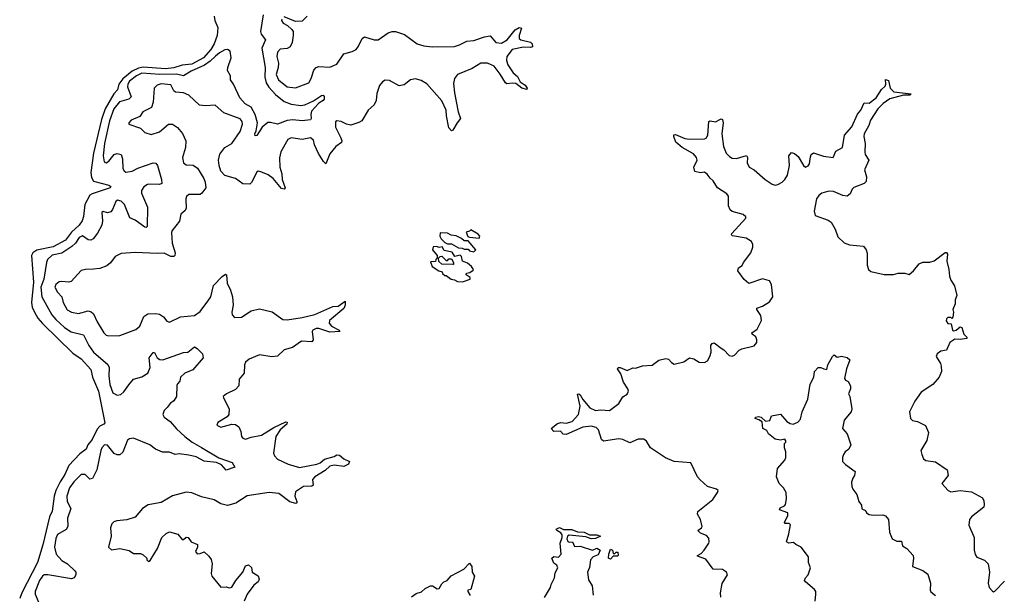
# Model space of a CAD drawing. Extents: x 2240384 to 2404287, y 351326 to 526670.
# Tile 296 of 309: x 2351141 to 2358263, y 482975 to 487130. Entities that reach past the tile are written whole.
import ezdxf

# ---------------------------------------------------------------- set-up
doc = ezdxf.new("R2010")
doc.units = 0

msp = doc.modelspace()

# ---------------------------------------------------------------- linework, layer by layer
at = {"layer": '0CON20XD'}
for points in [[(2352548.5, 487155), (2352552.9, 487125), (2352574.6, 487074.6), (2352569.4, 487015), (2352547.4, 486955), (2352524.2, 486915), (2352471.2, 486855), (2352385, 486809.4), (2352315, 486802.7), (2352255, 486783.4), (2352195, 486775.1), (2352035, 486787.2), (2351999.5, 486780.5), (2351955, 486757.5), (2351886.2, 486703.8), (2351858.6, 486665), (2351847, 486623), (2351821.6, 486595), (2351759.3, 486485), (2351731.4, 486408.6), (2351674.2, 486165), (2351654.7, 486025), (2351659.3, 485989.3), (2351675, 485961.8), (2351785, 485932.9), (2351798.8, 485925), (2351795.7, 485915), (2351665, 485871.2), (2351649.2, 485860.8), (2351611.5, 485795), (2351602.1, 485707.9), (2351591.5, 485675), (2351570, 485645), (2351515.5, 485594.5), (2351471.7, 485535), (2351381.7, 485488.3), (2351265.2, 485464.8), (2351235.4, 485445), (2351226.9, 485425), (2351241.5, 485231.5), (2351225.6, 485085.6), (2351231.3, 485051.3), (2351247.1, 485015), (2351271.9, 484971.9), (2351304.4, 484934.4), (2351525, 484717.5), (2351585, 484676.9), (2351655, 484600), (2351666.4, 484545), (2351710.3, 484445), (2351756.7, 484215), (2351750, 484205), (2351719.8, 484190.2), (2351701.5, 484168.5), (2351665.3, 484095), (2351634.1, 484055.9), (2351622.5, 484025), (2351575, 483991.8), (2351495, 483905.5), (2351468.3, 483841.7), (2351432.3, 483787.7), (2351402.9, 483725), (2351389.7, 483685), (2351376.7, 483575), (2351356.4, 483535), (2351308.1, 483331.9), (2351268.8, 483205), (2351155.9, 482985), (2351140.6, 482945)], [(2352903, 487165), (2352881.6, 487045), (2352886.7, 487025), (2352917.9, 486985), (2352892.9, 486925), (2352915.3, 486785), (2352914.6, 486715.4), (2352924.4, 486674.4), (2352942.2, 486642.2), (2352990, 486590), (2353055, 486540), (2353105, 486519.5), (2353175, 486510.4), (2353204.3, 486514.3), (2353265, 486543.8), (2353325, 486583.2), (2353335, 486584.5), (2353343.6, 486575), (2353342.7, 486555), (2353335, 486545.4), (2353305, 486526.1), (2353252.1, 486467.9), (2353247.1, 486445), (2353250, 486415), (2353245, 486406.9), (2353185, 486398.9), (2353116.5, 486406.5), (2353075, 486401.4), (2353005, 486374.9), (2352955, 486388.1), (2352935, 486386.2), (2352895, 486353.8), (2352855, 486293.1), (2352845, 486289.4), (2352841.8, 486305), (2352852.4, 486327.6), (2352861.1, 486385), (2352845.2, 486445), (2352815, 486497.5), (2352772.3, 486522.3), (2352732.5, 486565), (2352688, 486665), (2352666, 486695), (2352666.2, 486725), (2352645, 486763.8), (2352646.8, 486785), (2352670.8, 486855), (2352662.2, 486902.2), (2352645, 486915.7), (2352625, 486912.7), (2352585, 486890.6), (2352556.1, 486866.1), (2352519, 486831), (2352477.3, 486802.7), (2352381.8, 486758.2), (2352326, 486724), (2352275, 486737.2), (2352155, 486734.7), (2352025, 486742.7), (2351985.6, 486725), (2351935.2, 486685), (2351923.4, 486665), (2351921, 486645), (2351946.8, 486573.2), (2351930, 486555), (2351863, 486537), (2351822.6, 486485), (2351790.4, 486399.6), (2351754, 486235), (2351743.5, 486145), (2351751.5, 486101.5), (2351765, 486094.4), (2351785, 486107.9), (2351825, 486155.5), (2351845, 486161.8), (2351874, 486155), (2351885.3, 486125.3), (2351887.1, 486055), (2351896.8, 486036.8), (2351908.7, 486028.7), (2351954, 486036), (2351995, 486057.6), (2352105, 486095.5), (2352125, 486091.9), (2352137.3, 486075), (2352167.5, 485975), (2352170, 485945), (2352152, 485938), (2352085, 485942.1), (2352065, 485937.9), (2352038.4, 485921.6), (2352022.4, 485895), (2352021.9, 485875), (2352064.7, 485775), (2352063.1, 485635), (2352055, 485626.9), (2352045, 485628.8), (2351975, 485680.9), (2351937.1, 485697.1), (2351899.5, 485795), (2351875, 485818), (2351847.5, 485825), (2351835, 485814.4), (2351812.9, 485757.1), (2351799.2, 485740.8), (2351775, 485734.3), (2351745, 485744), (2351735, 485736.7), (2351740, 485675), (2351734.7, 485645.3), (2351702.9, 485587.1), (2351671.4, 485545), (2351655, 485535.6), (2351635, 485537.9), (2351595, 485567.3), (2351571.9, 485555), (2351544.9, 485515.1), (2351518.7, 485491.3), (2351445, 485442.2), (2351375, 485428.2), (2351342.8, 485395), (2351333.8, 485375), (2351314.8, 485255), (2351294.6, 485195), (2351300.2, 485125), (2351374.1, 484995), (2351402.4, 484962.4), (2351465, 484903.9), (2351512.9, 484872.9), (2351602.2, 484852.2), (2351640, 484775), (2351674.1, 484725), (2351777.5, 484637.5), (2351787.7, 484615), (2351785.9, 484555), (2351792.2, 484492.2), (2351815, 484431.1), (2351845, 484414.4), (2351871.2, 484418.8), (2351895, 484438), (2351929.3, 484489.3)], [(2353036.2, 487135), (2353033.8, 487125), (2353046.2, 487105), (2353078.4, 487088.4), (2353110, 487060), (2353117.8, 487045), (2353120, 487015), (2353112.9, 486965), (2353097.3, 486935), (2353075, 486922.5), (2353025, 486917.3), (2353004.5, 486895), (2353000, 486865), (2353012.1, 486815), (2353010.5, 486785), (2352995.3, 486735), (2353013.2, 486695), (2353075, 486644.2), (2353135, 486636.8), (2353231.4, 486675), (2353250, 486705), (2353267.8, 486765), (2353285, 486785.8), (2353305, 486792.9), (2353385, 486787.1), (2353435, 486810), (2353486.6, 486883.4), (2353545, 486899.4), (2353575, 486916), (2353592, 486938), (2353619.2, 486995), (2353635, 487007.5), (2353705, 486984.3), (2353735, 486984.3), (2353805, 487034.3), (2353835, 487044.3), (2353860, 487045), (2353925, 487022.5), (2354015.6, 486955.6), (2354065, 486940.6), (2354125, 486933.3), (2354285, 486937.5), (2354322.5, 486947.5), (2354375, 486976.2), (2354425, 486980), (2354504.2, 487005.8), (2354545, 487013.8), (2354585, 486965.7), (2354625, 486959.6), (2354666.9, 486985), (2354725, 487056.9), (2354755, 487072.9), (2354770, 487070), (2354752.9, 487015), (2354755, 486994), (2354765, 486985.8), (2354835, 486967.1), (2354848.1, 486955), (2354849.2, 486935), (2354835, 486929.4), (2354785, 486931.2), (2354702.9, 486915), (2354665.5, 486865), (2354663.2, 486835), (2354672.9, 486805), (2354711.1, 486745), (2354740.8, 486720.8), (2354760, 486680), (2354797, 486657), (2354811.2, 486635), (2354810, 486625), (2354772.5, 486635), (2354729.1, 486669.1), (2354705, 486672.5), (2354665, 486666.7), (2354655, 486673.3), (2354617.2, 486737.2), (2354574.2, 486794.2), (2354525, 486815.7), (2354477.5, 486815), (2354415, 486777.5), (2354306.8, 486733.2), (2354285.8, 486705), (2354279.7, 486669.7), (2354285, 486602.5), (2354312.7, 486465), (2354330.5, 486415), (2354305, 486384.4), (2354275, 486330.8), (2354265, 486325.8), (2354245, 486348.8), (2354227.3, 486435), (2354225.4, 486475), (2354195, 486543.3), (2354085, 486666.2), (2354045, 486690), (2354005, 486703.8), (2353967.5, 486695), (2353921.7, 486658.3), (2353885, 486651.2), (2353815, 486691.2), (2353785, 486694), (2353765, 486680.8), (2353744.4, 486655), (2353725, 486597.5), (2353719.2, 486545), (2353705.7, 486514.3), (2353661.2, 486475), (2353615, 486398.8), (2353594.1, 486385.9), (2353535, 486368.8), (2353505, 486374), (2353465, 486394), (2353435, 486398), (2353425, 486392.5), (2353425, 486352.5), (2353464, 486275), (2353471.2, 486255), (2353468.3, 486241.7), (2353427.4, 486212.6), (2353385, 486159.2), (2353355, 486087.5), (2353337.5, 486105), (2353303.3, 486163.3), (2353272.9, 486225), (2353265, 486258.1), (2353245, 486276.7), (2353185, 486263.2), (2353105, 486276.7), (2353079.2, 486265), (2353029.2, 486175), (2353019.7, 486130.3), (2353021.9, 486065), (2353036, 486016), (2353040, 485975), (2353060, 485915), (2353055, 485904.2), (2353035, 485910), (2352975, 485982.5), (2352937.5, 486007.5), (2352885, 486031.1), (2352865, 486034.2), (2352855, 486028.8), (2352817.1, 485952.9), (2352805, 485942), (2352754.3, 485944.3), (2352702.7, 485982.7), (2352625, 486004), (2352595.8, 486035.8), (2352582.5, 486075), (2352578.6, 486115), (2352588.3, 486158.3), (2352624.7, 486205.3), (2352675, 486235.5), (2352735, 486321.2), (2352752.9, 486375), (2352750.4, 486395), (2352735, 486414.4), (2352616.3, 486456.3), (2352555, 486513.3), (2352485, 486506.9), (2352442.5, 486512.5), (2352365, 486584.2), (2352325, 486600.8), (2352266.7, 486606.7), (2352255.6, 486615.6), (2352235, 486660), (2352165, 486665.8), (2352135, 486657.1), (2352114.4, 486635), (2352107, 486533), (2352095, 486496.2), (2352032.5, 486465), (2352010.7, 486429.3), (2351947.5, 486405), (2351930, 486385), (2351930, 486375), (2352015, 486346.2), (2352045.7, 486315.7), (2352090.9, 486300.9), (2352150.9, 486319.1), (2352215.9, 486374.1), (2352245, 486374), (2352281.1, 486351.1), (2352317.6, 486307.6), (2352342.5, 486255), (2352340, 486205), (2352318.9, 486135), (2352324.7, 486094.7), (2352345, 486081.9), (2352395, 486079.2), (2352425.7, 486055.7), (2352472.6, 485982.6), (2352482.9, 485955), (2352486.2, 485915), (2352458.8, 485875), (2352445, 485866), (2352365, 485865.6), (2352347.3, 485852.7), (2352342.5, 485835), (2352344.4, 485765), (2352335, 485749.2), (2352305.8, 485724.2), (2352297, 485673), (2352244.4, 485605.6), (2352239.2, 485590.8), (2352243.8, 485515), (2352266.5, 485445), (2352262.9, 485425), (2352255, 485417.1), (2352235, 485417.8), (2352185, 485442), (2352135, 485438.9), (2351975, 485446.7), (2351875, 485438.9), (2351831.4, 485418.6), (2351797, 485373), (2351769.8, 485350.2), (2351719.8, 485330.2), (2351675, 485326.7), (2351616.1, 485323.9), (2351585, 485316.2), (2351513.6, 485236.4), (2351495, 485231.2), (2351445, 485237.5), (2351425, 485234.3), (2351401.9, 485215), (2351394.4, 485195), (2351415, 485160), (2351445.3, 485125.3), (2351455, 485084.2), (2351485, 485031.9), (2351515, 485015.7), (2351565, 485005.8), (2351635, 485024.2), (2351658.3, 485018.3), (2351675, 485003.3), (2351702, 484945), (2351748.8, 484865), (2351765, 484848.8), (2351785, 484844.2), (2351865, 484845.8), (2351980.3, 484889.7), (2352008.6, 484915), (2352038.8, 484985), (2352067, 485003), (2352125, 485006.7), (2352151.1, 485001.1), (2352182.1, 484982.1), (2352205, 484951.2), (2352225, 484942.5), (2352305, 484981.1), (2352405, 484992.2), (2352445, 485019.4), (2352501.9, 485095), (2352522.2, 485125), (2352542.1, 485207.9), (2352605, 485273.8), (2352629.3, 485289.3), (2352636.2, 485285), (2352641.1, 485225), (2352665.5, 485175.5), (2352679.4, 485125), (2352685.7, 485065), (2352674.4, 485014.4), (2352677.5, 484995), (2352695, 484977.5), (2352745, 484978.6), (2352815.5, 485024.5), (2352875, 485038.6), (2352967.5, 485017.5), (2353045, 484962.5), (2353075, 484960.9), (2353185, 484976.7), (2353275, 484997.8), (2353405, 485056.4), (2353445, 485059.5), (2353495, 485095.7), (2353495.3, 485065), (2353485, 485042.1), (2353382.1, 484955), (2353378.8, 484935), (2353396.2, 484913.8)], [(2353221.4, 487155), (2353185, 487119.4), (2353135, 487118.1), (2353055, 487150)], [(2356222, 485892), (2356187.5, 485915), (2356156.7, 485965), (2356135, 485983.3), (2356114.1, 486014.1), (2356095, 486026.7), (2356065, 486022.5), (2356023.6, 486033.6), (2356016.7, 486065), (2356042.5, 486115), (2356036.7, 486135), (2356015, 486160), (2355933.3, 486205), (2355887.5, 486245), (2355873.3, 486285), (2355872.5, 486297.5), (2355885, 486300), (2355951.7, 486271.7), (2355985, 486265.8), (2356095, 486268.8), (2356105.7, 486274.3), (2356118, 486295), (2356126.7, 486393.3), (2356135, 486400), (2356175, 486392), (2356215, 486413.3), (2356225, 486407.5), (2356229.4, 486385), (2356220.6, 486305), (2356232.6, 486212.6), (2356250.8, 486165), (2356275, 486140), (2356295, 486130), (2356325, 486125.8), (2356398.3, 486148.3), (2356406.2, 486135), (2356402.5, 486095), (2356418.8, 486065), (2356455, 486045.8), (2356532.5, 485975), (2356585, 485940.8), (2356605, 485934.3), (2356625, 485937.5), (2356656.2, 485955), (2356675.6, 485974.4), (2356694.3, 486005), (2356710, 486075), (2356704.4, 486145.6), (2356725, 486170), (2356745, 486163.8), (2356771.2, 486141.2), (2356810, 486075), (2356825, 486063.3), (2356845, 486073.3), (2356855, 486087.5), (2356860.8, 486139.2), (2356866.7, 486155), (2356883, 486167), (2356955, 486144.2), (2357025.8, 486135), (2357045, 486178.9), (2357093.8, 486205), (2357106.7, 486295), (2357160.8, 486355), (2357202, 486448), (2357225, 486476.7), (2357250, 486530), (2357285, 486526.7), (2357335.8, 486565), (2357373.9, 486626.1), (2357400.7, 486649.3), (2357406.7, 486665), (2357405, 486697.5), (2357425, 486690), (2357438, 486635), (2357465, 486608), (2357590, 486595), (2357580, 486585), (2357535, 486584), (2357435, 486558.6), (2357387.1, 486525), (2357349.4, 486485), (2357295.6, 486405), (2357283.6, 486366.4), (2357249.2, 486305), (2357246.2, 486285), (2357256, 486235), (2357253.9, 486173.9), (2357257.5, 486155), (2357282.5, 486115), (2357252.5, 486045), (2357267.5, 485995), (2357265, 485960), (2357250, 485945), (2357173.9, 485916.1), (2357162.5, 485905), (2357148.3, 485871.7), (2357126.4, 485853.6), (2357095, 485860), (2357027.7, 485887.7), (2356995, 485890), (2356943.8, 485875), (2356921.1, 485858.9), (2356904.4, 485835), (2356887.5, 485745), (2356895, 485713.3), (2356989.5, 485679.5), (2357010, 485665), (2357038.8, 485615), (2357060.3, 485560.3), (2357105, 485516.2), (2357142.7, 485502.7), (2357245, 485493.3), (2357264.2, 485465), (2357270.9, 485440.9), (2357272, 485355), (2357280, 485325), (2357298.3, 485308.3), (2357395, 485288.8), (2357463, 485287), (2357495, 485296.7), (2357545, 485296.7), (2357575, 485287.5), (2357607.5, 485315), (2357646.4, 485363.6), (2357673.6, 485376.4), (2357725, 485377.5), (2357755, 485386.7), (2357835, 485447.5), (2357845, 485447.5), (2357852.5, 485435), (2357846.7, 485385), (2357862.5, 485325), (2357866.7, 485275), (2357876.4, 485246.4), (2357902.5, 485205), (2357920, 485135), (2357907.5, 485105), (2357908.8, 485075), (2357890, 485035), (2357896.7, 485015), (2357891.7, 484978.3), (2357885, 484970), (2357876.7, 484976.7), (2357855, 484976.7), (2357845, 484967.5), (2357841.7, 484951.7), (2357854, 484934), (2357880, 484930), (2357887.5, 484885), (2357895, 484880), (2357915, 484884), (2357945, 484908), (2357955, 484904), (2357970.6, 484855), (2357992.9, 484835), (2357992.5, 484825), (2357945, 484817.5), (2357905, 484820), (2357868.8, 484795), (2357845, 484741.2), (2357805, 484732.9), (2357777.5, 484715), (2357770, 484695), (2357802.2, 484645), (2357807.5, 484625), (2357808.1, 484585), (2357792, 484545), (2357747.3, 484492.7), (2357662.7, 484437.3), (2357615, 484371.2), (2357578.8, 484295), (2357583.8, 484245), (2357600.5, 484230.5), (2357635, 484223.8), (2357693.3, 484195), (2357714.3, 484145), (2357703.6, 484086.4), (2357660.8, 484015), (2357665.9, 483985.9), (2357680, 483955), (2357695, 483943.3), (2357765, 483933.3), (2357850, 483875), (2357856.2, 483835), (2357812.5, 483775), (2357857.5, 483725), (2357876.1, 483716.1), (2357945, 483726), (2358025, 483716), (2358105, 483671.2), (2358115, 483651.2), (2358118.9, 483625), (2358114.6, 483605), (2358026, 483535), (2358012.5, 483515), (2358005.9, 483475.9), (2358046.6, 483386.6), (2358045.7, 483295), (2358051.9, 483261.9), (2358064.4, 483244.4), (2358121.2, 483221.2), (2358146.7, 483195), (2358156.2, 483135), (2358146.4, 483056.4), (2358153.3, 483025), (2358177, 482997), (2358185, 482992.5), (2358195, 482997.5), (2358265, 483070)], [(2356212.5, 482955), (2356210, 482985), (2356223.6, 483053.6), (2356261.2, 483115), (2356253.3, 483135), (2356225, 483153.8), (2356157.3, 483157.3), (2356105, 483228.8), (2356045, 483250), (2356043.3, 483255), (2356070.5, 483269.5), (2356093.3, 483295), (2356126.1, 483343.9), (2356127.5, 483355), (2356125, 483380), (2356109.5, 483399.5), (2356065, 483417.5), (2356046.7, 483435), (2356072.5, 483455), (2356076.7, 483465), (2356066.7, 483515), (2356043.6, 483553.6), (2356046.4, 483573.6), (2356155, 483660), (2356189.7, 483710.3), (2356193.8, 483725), (2356182.5, 483735), (2356117.5, 483755), (2356062.3, 483802.3), (2356043.3, 483825), (2355996.1, 483926.1), (2355875, 483935.6), (2355812.5, 483962.5), (2355704.1, 484034.1), (2355675, 484082.5), (2355655, 484096.2), (2355615, 484096.2), (2355555, 484071.2), (2355503.9, 484093.9), (2355475, 484098.8), (2355365, 484081.2), (2355350, 484095), (2355327.5, 484165), (2355310.7, 484180.7), (2355275, 484191.2), (2355215, 484184), (2355095, 484129.6), (2355071.9, 484131.9), (2355052.5, 484155), (2355005, 484153.1), (2354985.8, 484175), (2355030.1, 484209.9), (2355055, 484217.8), (2355095, 484212.9), (2355136.7, 484223.3), (2355184.2, 484275), (2355194.3, 484335), (2355176.7, 484423.3), (2355185, 484425.7), (2355195, 484418.1), (2355214.6, 484384.6), (2355265, 484323.3), (2355305, 484302.9), (2355345, 484307.8), (2355406.7, 484305), (2355474, 484355), (2355505, 484403.8), (2355535, 484423.3), (2355543.8, 484445), (2355540.5, 484460.5), (2355509.4, 484509.4), (2355489.1, 484569.1), (2355466.2, 484605), (2355470, 484615), (2355485, 484615.8), (2355535, 484594), (2355575, 484613.3), (2355595, 484611.2), (2355645, 484628), (2355715, 484631.2), (2355765, 484667.5), (2355815, 484681.2), (2355835, 484676.2), (2355855, 484650), (2355875, 484638.8), (2355945, 484656.2), (2355986.2, 484683.8), (2356017.6, 484677.6), (2356056.4, 484653.6), (2356095, 484652), (2356117, 484663), (2356134.3, 484695.7), (2356142.5, 484725), (2356141.2, 484775), (2356150.5, 484789.5), (2356165, 484793.3), (2356215.7, 484755.7), (2356235, 484743.3), (2356272.7, 484702.7), (2356295, 484696.7), (2356312.5, 484705), (2356345, 484740), (2356365, 484751.2), (2356455, 484772.5), (2356473.3, 484795), (2356473.8, 484815), (2356465.7, 484835.7), (2356440, 484855), (2356437.5, 484865), (2356475, 484892.5), (2356505.9, 484955.9), (2356502.3, 484992.3), (2356473.3, 485035), (2356473.3, 485045), (2356515, 485058.8), (2356565, 485088.8), (2356588.8, 485125), (2356578.8, 485215), (2356565, 485242.5), (2356514.1, 485255.9), (2356415, 485222.5), (2356380.5, 485250.5), (2356336.2, 485315), (2356340, 485335), (2356367.5, 485352.5), (2356376, 485375), (2356428.6, 485445), (2356444, 485485), (2356444, 485505), (2356435, 485526.7), (2356395, 485550.8), (2356298.3, 485568.3), (2356290, 485575), (2356292.5, 485585), (2356392.5, 485695), (2356392.5, 485705), (2356375, 485722.5), (2356295, 485744), (2356281.2, 485755), (2356268, 485785), (2356268.8, 485855), (2356255, 485871.2), (2356222, 485892)], [(2354425, 485452.5), (2354440, 485465), (2354385, 485530), (2354355, 485530), (2354337, 485547), (2354297, 485567), (2354263, 485573), (2354235, 485587.5), (2354181.7, 485588.3), (2354180, 485565), (2354190, 485545), (2354215, 485520), (2354235, 485510), (2354265, 485510), (2354315, 485480), (2354341.7, 485478.3), (2354355, 485470), (2354385, 485470), (2354395, 485460), (2354425, 485452.5)], [(2354465, 485550), (2354470, 485565), (2354458.3, 485578.3), (2354405, 485610), (2354395, 485600), (2354370, 485595), (2354383.3, 485563.3), (2354395, 485557.5), (2354465, 485550)], [(2354345, 485233.8), (2354400, 485255), (2354400, 485265), (2354370, 485285), (2354373.9, 485296.1), (2354397, 485303), (2354420, 485320), (2354422.5, 485325), (2354410, 485345), (2354380.7, 485370.7), (2354343.3, 485383.3), (2354337, 485417), (2354327, 485427), (2354288.3, 485418.3), (2354268.3, 485448.3), (2354210.7, 485460.7), (2354197, 485487), (2354175, 485483.8), (2354155, 485491.2), (2354132.7, 485487.3), (2354127.5, 485465), (2354160, 485425), (2354160, 485405), (2354150, 485395), (2354148.3, 485381.7), (2354111.7, 485378.3), (2354123.3, 485345), (2354173, 485313), (2354197, 485307), (2354200, 485295), (2354215, 485280), (2354225, 485280), (2354263, 485253), (2354285, 485250), (2354307, 485237), (2354345, 485233.8)], [(2354280, 485360), (2354275, 485360), (2354195, 485362.5), (2354171.7, 485381.7), (2354170, 485405), (2354181.7, 485418.3), (2354195, 485420), (2354225, 485390), (2354235, 485390), (2354245, 485400), (2354265, 485400), (2354280, 485375), (2354280, 485360)], [(2353396.2, 484913.8), (2353451.2, 484885), (2353457.5, 484875), (2353385, 484869.4), (2353305, 484897.3), (2353285, 484896), (2353261.4, 484885), (2353255.7, 484875), (2353264.5, 484815.5), (2353255, 484800.6), (2353178.8, 484805), (2353115, 484758.8), (2353055, 484743.3), (2353005, 484696), (2352965, 484692.2), (2352875, 484707.8), (2352800, 484675), (2352775, 484653.3), (2352768, 484635), (2352763.8, 484575), (2352728.3, 484531.7), (2352725, 484483.3), (2352702.5, 484455), (2352637.5, 484425), (2352613.3, 484405), (2352613.8, 484395), (2352657, 484317), (2352653.8, 484275), (2352642, 484258), (2352575, 484216.7), (2352567, 484197), (2352595, 484184.3), (2352675, 484204), (2352701.7, 484201.7), (2352726.2, 484185), (2352741.2, 484151.2), (2352746.1, 484116.1), (2352755, 484103.3), (2352775, 484096.2), (2352815, 484110.8), (2352888.8, 484125), (2352979.9, 484180.1), (2353065, 484221.1), (2353075, 484220), (2353074.3, 484205), (2353024.8, 484165.2), (2352994.4, 484115), (2352975.8, 483995.8), (2352984, 483975), (2353005, 483952), (2353082.5, 483915), (2353165, 483891.2), (2353290, 483915), (2353315, 483926.4), (2353345, 483952.2), (2353415, 483971.1), (2353435, 483983.1), (2353455, 483980), (2353485, 483954.4), (2353525.8, 483935), (2353518.1, 483915), (2353485, 483898.2), (2353415, 483908.7), (2353385, 483901.1), (2353350, 483870), (2353275.8, 483825), (2353258, 483805), (2353264.3, 483765), (2353255, 483755.7), (2353192.5, 483755), (2353136.2, 483715), (2353131.8, 483685), (2353144.5, 483645), (2353144.3, 483635.7), (2353137.6, 483632.4), (2353094, 483644), (2353015, 483704.3), (2352945, 483711.4), (2352785, 483685.8), (2352705, 483632.9), (2352645, 483616.9), (2352595, 483630), (2352547, 483657), (2352455, 483678.6), (2352385, 483708), (2352345, 483713.8), (2352246.4, 483686.4), (2352165, 483638.8), (2352069.3, 483620.7), (2352030, 483595), (2351977, 483533), (2351915, 483513.3), (2351843.6, 483506.4), (2351821.7, 483498.3), (2351807.5, 483485), (2351797.5, 483455), (2351803.3, 483395), (2351782.5, 483315), (2351805, 483297.5), (2351865, 483306.7), (2351931.7, 483291.7), (2351965, 483270), (2352015, 483270), (2352035, 483260), (2352060, 483235), (2352060, 483225), (2352071.7, 483211.7), (2352085, 483220), (2352137.5, 483305), (2352170, 483385), (2352200, 483415), (2352225, 483427.5), (2352285, 483410), (2352315, 483370), (2352325, 483370), (2352345, 483387.5), (2352360, 483385), (2352380, 483355), (2352425.9, 483335.9), (2352426, 483315), (2352412.5, 483285), (2352425, 483267.5), (2352445, 483268.8), (2352475, 483282.5), (2352509.5, 483249.5), (2352525.9, 483225.9), (2352533.8, 483195), (2352526.2, 483125), (2352531.2, 483105), (2352595, 483026.7), (2352635, 483028), (2352655, 483020.8), (2352675, 483025.8), (2352705, 483073.8), (2352755, 483134), (2352775, 483180), (2352795, 483186.7), (2352817.7, 483167.7), (2352823.3, 483135), (2352865, 483107.5), (2352873.8, 483085), (2352865.8, 483064.2), (2352835, 483041.2), (2352785, 482976.7), (2352764.1, 482924.1)], [(2351929.3, 484489.3), (2351965, 484530.6), (2352025, 484547.7), (2352067.9, 484575), (2352084.7, 484615.3), (2352077.8, 484685), (2352105, 484724.2), (2352115, 484722.5), (2352135.8, 484685), (2352155, 484672.2), (2352175, 484671.1), (2352325, 484724.5), (2352356.2, 484725), (2352405, 484764.2), (2352425, 484752.2), (2352463.3, 484715), (2352467.1, 484685), (2352392.5, 484597.5), (2352335, 484573.2), (2352303.6, 484545), (2352299.4, 484515), (2352282.2, 484497.7), (2352278.2, 484485), (2352276, 484405), (2352255, 484373.3), (2352228, 484355), (2352208.1, 484325), (2352185.3, 484304.7), (2352175.4, 484275), (2352185.2, 484255.2), (2352228.8, 484225), (2352275, 484170.5), (2352335, 484115.6), (2352387.1, 484075), (2352455, 484035.4), (2352581.8, 483961.8), (2352677.3, 483927.3), (2352697.5, 483895), (2352635, 483872.2), (2352600.2, 483910.2), (2352565, 483928.2), (2352475, 483937.6), (2352418.2, 483968.2), (2352365, 483980), (2352295, 483991.8), (2352265, 483986.9), (2352225, 484001.8), (2352173.8, 484003.8), (2352123.7, 484023.7), (2352082.5, 484055), (2351965, 484103.9), (2351935, 484099.6), (2351920.8, 484089.2), (2351886.2, 484003.8), (2351865, 483982.5), (2351845, 483982.9), (2351825, 483993.1), (2351775, 484053.1), (2351755, 484056.9), (2351735, 484034.5), (2351727.2, 484015), (2351699.5, 483875), (2351667.6, 483812.4), (2351647.7, 483807.7), (2351615, 483840.9), (2351585, 483841.1), (2351532.2, 483787.8), (2351500.6, 483745), (2351482.1, 483685), (2351484.8, 483644.8), (2351510.5, 483595), (2351485.3, 483525), (2351490, 483465), (2351476.6, 483443.4), (2351415, 483408), (2351401.1, 483378.9), (2351391.6, 483315), (2351404.2, 483265), (2351445, 483220), (2351486.4, 483195), (2351540, 483145), (2351547.5, 483135), (2351545.7, 483115), (2351534, 483095), (2351515, 483085.7), (2351345, 483116.1), (2351318.8, 483115), (2351305, 483106.8), (2351285, 483075.6), (2351251.7, 482995), (2351253, 482975), (2351286.2, 482895)], [(2356894, 482925), (2356900.8, 482975), (2356899.2, 482995), (2356890.3, 483010.3), (2356825, 483064), (2356819.2, 483075), (2356826, 483095), (2356844.3, 483115.7), (2356862.5, 483165), (2356848.1, 483205), (2356847.1, 483245), (2356795, 483316.2), (2356755, 483333.8), (2356738.8, 483348.8), (2356705, 483344.4), (2356688.8, 483355), (2356705, 483412.5), (2356717, 483477), (2356706.7, 483486.7), (2356677.5, 483487.5), (2356673.3, 483495), (2356696.7, 483545), (2356696.7, 483565), (2356636.4, 483586.4), (2356640.9, 483599.1), (2356672.5, 483615), (2356680, 483625), (2356688.8, 483665), (2356685, 483710), (2356666.2, 483745), (2356633.8, 483775), (2356616.2, 483825), (2356623.8, 483885), (2356676.2, 483945), (2356683.3, 483965), (2356683.3, 484005), (2356672.5, 484035), (2356672.5, 484065), (2356682.5, 484075), (2356682.5, 484085), (2356675, 484096.2), (2356645, 484090), (2356605, 484096.9), (2356558.8, 484135), (2356545, 484160), (2356516.2, 484175), (2356511.2, 484221.2), (2356487.1, 484237.1), (2356460, 484245), (2356462.5, 484255), (2356485, 484260.8), (2356505.6, 484255.6), (2356535, 484227.5), (2356567.5, 484232.5), (2356580, 484265), (2356645, 484278), (2356691.2, 484225), (2356715, 484210), (2356735, 484206.2), (2356770.5, 484219.5), (2356787.9, 484242.1), (2356801.9, 484295), (2356842.5, 484385), (2356860, 484495), (2356886.2, 484545), (2356890, 484585), (2356916.1, 484613.9), (2356935, 484614), (2356957.5, 484605), (2356980, 484600), (2356986.2, 484635), (2357020, 484695), (2357033, 484707), (2357055, 484690), (2357085, 484697.5), (2357127, 484687), (2357145, 484670), (2357122.5, 484605), (2357107.5, 484535), (2357113.6, 484523.6), (2357133, 484513), (2357151.7, 484481.7), (2357151.7, 484461.7), (2357137.5, 484425), (2357146.7, 484405), (2357161.2, 484315), (2357155.8, 484294.2), (2357106, 484235), (2357093.3, 484175), (2357126.1, 484136.1), (2357153.8, 484055), (2357138.8, 484025), (2357113.3, 484005), (2357100, 483985), (2357093, 483963), (2357093.3, 483935), (2357115, 483912.5), (2357184, 483864), (2357180.8, 483835), (2357166.7, 483815), (2357157.5, 483785), (2357160, 483755), (2357166.7, 483735), (2357195.9, 483695.9), (2357210, 483645), (2357229.4, 483619.4), (2357232.5, 483592.5), (2357260, 483580), (2357266.7, 483565), (2357285, 483552.5), (2357315, 483547.5), (2357385, 483550), (2357405, 483543.3), (2357426.2, 483515), (2357433.6, 483423.6), (2357452.5, 483375), (2357485, 483360), (2357518.8, 483358.8), (2357526.4, 483326.4), (2357557.5, 483305), (2357603.8, 483255), (2357606, 483235), (2357600, 483175), (2357675, 483147.5), (2357710.5, 483120.5), (2357730, 483055), (2357726.7, 483005), (2357731.7, 482991.7), (2357765, 482966.7)], [(2354937.7, 482952.3), (2354981.2, 483025), (2354984.2, 483045.8), (2355010, 483095), (2355015, 483130), (2355032.5, 483165), (2355026.1, 483186.1), (2355005, 483200), (2354990, 483235), (2355005, 483247.5), (2355037.5, 483242.5), (2355058.8, 483265), (2355051.4, 483345), (2355065.8, 483385), (2355065.7, 483405), (2355055, 483420), (2355026.7, 483435), (2355022.5, 483445), (2355045, 483457.1), (2355074.5, 483444.5), (2355135, 483444.5), (2355175, 483427.5), (2355223.2, 483423.2), (2355263.8, 483403.8), (2355315.8, 483405.8), (2355342.5, 483395), (2355305, 483378.6), (2355275, 483376), (2355235, 483391.2), (2355115, 483403.3), (2355103.3, 483395), (2355097.5, 483375), (2355105, 483357.5), (2355115, 483352.5), (2355140, 483355), (2355155, 483320), (2355195, 483322.5), (2355285, 483293.3), (2355315, 483307.5), (2355340, 483295), (2355325, 483260), (2355290, 483245), (2355270, 483225), (2355261.7, 483168.3), (2355247.5, 483135), (2355255, 483080), (2355281.2, 483035), (2355289.3, 482969.3)], [(2355415, 483230), (2355400, 483235), (2355402.5, 483265), (2355415, 483300), (2355430, 483295), (2355435, 483270), (2355445, 483270), (2355455, 483280), (2355468.3, 483278.3), (2355470, 483255), (2355465, 483250), (2355435, 483250), (2355415, 483230)], [(2353975, 482957.5), (2354009.3, 482980.7), (2354047, 482993), (2354075, 483017.5), (2354113.6, 483036.4), (2354126.2, 483036.2), (2354160, 483015), (2354175, 483016.7), (2354195, 483050), (2354210, 483065), (2354232.5, 483075), (2354261.7, 483108.3), (2354354, 483156), (2354395, 483200), (2354412.5, 483175), (2354413.3, 483135), (2354430, 483105), (2354405, 483010), (2354382.5, 483005), (2354382.5, 482995), (2354400, 482965)]]:
    msp.add_lwpolyline(points, dxfattribs=at)

doc.saveas('drawing.dxf')
